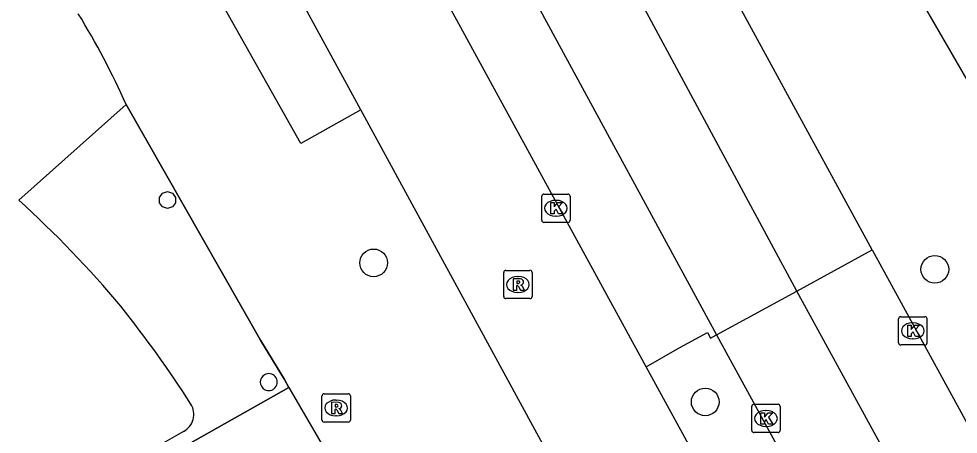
# Model space of a CAD drawing. Extents: x 161087 to 161922, y 382574 to 383873.
# Drawn here: x 161475.71 to 161508.87, y 383421.58 to 383436.26 of the extents above; entities that cross this region are included whole.
import ezdxf

# ---------------------------------------------------------------- set-up
doc = ezdxf.new("R2010")
doc.units = 0
for name, color, linetype in [('IMGEO_Berm_open', 7, 'Continuous'), ('IMGEO_Boom', 7, 'Continuous'), ('IMGEO_Fietspad_gesloten', 7, 'Continuous'), ('IMGEO_Kolk', 7, 'Continuous'), ('IMGEO_OVBaan_gesloten', 7, 'Continuous'), ('IMGEO_OVBaan_open', 7, 'Continuous'), ('IMGEO_Pand', 7, 'Continuous'), ('IMGEO_Pand_overbouw', 7, 'Continuous'), ('IMGEO_Rijbaan_lokaal_gesloten', 7, 'Continuous'), ('IMGEO_Rijbaan_lokaal_open', 7, 'Continuous'), ('IMGEO_Rioolput', 7, 'Continuous'), ('IMGEO_Voetpad_gesloten', 7, 'Continuous'), ('IMGEO_Voetpad_open', 7, 'Continuous')]:
    doc.layers.add(name, color=color, linetype=linetype)

msp = doc.modelspace()

# ---------------------------------------------------------------- linework, layer by layer
at = {"layer": 'IMGEO_Berm_open'}
msp.add_lwpolyline([(161497.855, 383423.967), (161499.053, 383424.641), (161500.028, 383425.176), (161500.135, 383424.98), (161500.344, 383425.094)], dxfattribs=at)
at = {"layer": 'IMGEO_Boom'}
for centre in [(161488.238, 383427.636), (161508.05, 383427.406), (161499.944, 383422.725)]:
    msp.add_circle(centre, 0.489, dxfattribs=at)
at = {"layer": 'IMGEO_Fietspad_gesloten'}
for points in [[(161497.855, 383423.967), (161487.632, 383442.713)], [(161487.783, 383433.046), (161483.376, 383441.137)], [(161519.914, 383374.197), (161519.252, 383375.416), (161514.754, 383383.636), (161493.934, 383421.754), (161487.783, 383433.046)], [(161503.524, 383413.612), (161497.855, 383423.967)]]:
    msp.add_lwpolyline(points, dxfattribs=at)
at = {"layer": 'IMGEO_Kolk'}
for p, q in [((161494.248, 383430.065), (161495.1, 383430.065)), ((161494.173, 383429.139), (161494.173, 383429.991)), ((161494.661, 383429.845), (161494.686, 383429.845)), ((161495.174, 383429.991), (161495.174, 383429.139)), ((161495.1, 383429.065), (161494.248, 383429.065)), ((161494.684, 383429.285), (161494.659, 383429.285)), ((161506.772, 383424.809), (161506.772, 383425.661)), ((161506.847, 383425.735), (161507.699, 383425.735)), ((161507.26, 383425.515), (161507.285, 383425.515)), ((161507.773, 383425.661), (161507.773, 383424.809)), ((161507.283, 383424.955), (161507.258, 383424.955)), ((161507.699, 383424.735), (161506.847, 383424.735)), ((161501.588, 383421.714), (161501.588, 383422.566)), ((161501.663, 383422.64), (161502.515, 383422.64)), ((161502.589, 383422.566), (161502.589, 383421.714)), ((161502.076, 383422.42), (161502.101, 383422.42)), ((161502.099, 383421.86), (161502.074, 383421.86)), ((161502.515, 383421.64), (161501.663, 383421.64))]:
    msp.add_line(p, q, dxfattribs=at)
for points in [[(161494.248, 383430.065), (161495.1, 383430.065)], [(161494.173, 383429.139), (161494.173, 383429.991)], [(161494.494, 383429.765), (161494.617, 383429.765), (161494.617, 383429.614), (161494.747, 383429.765), (161494.911, 383429.765), (161494.765, 383429.614), (161494.918, 383429.365), (161494.766, 383429.365), (161494.681, 383429.529), (161494.617, 383429.462), (161494.617, 383429.365), (161494.494, 383429.365), (161494.494, 383429.765)], [(161495.174, 383429.991), (161495.174, 383429.139)], [(161495.1, 383429.065), (161494.248, 383429.065)], [(161506.772, 383424.809), (161506.772, 383425.661)], [(161506.847, 383425.735), (161507.699, 383425.735)], [(161507.093, 383425.435), (161507.216, 383425.435), (161507.216, 383425.284), (161507.346, 383425.435), (161507.51, 383425.435), (161507.364, 383425.284), (161507.517, 383425.035), (161507.365, 383425.035), (161507.28, 383425.199), (161507.216, 383425.132), (161507.216, 383425.035), (161507.093, 383425.035), (161507.093, 383425.435)], [(161507.773, 383425.661), (161507.773, 383424.809)], [(161507.699, 383424.735), (161506.847, 383424.735)], [(161501.588, 383421.714), (161501.588, 383422.566)], [(161501.663, 383422.64), (161502.515, 383422.64)], [(161502.589, 383422.566), (161502.589, 383421.714)], [(161501.909, 383422.34), (161502.032, 383422.34), (161502.032, 383422.189), (161502.162, 383422.34), (161502.326, 383422.34), (161502.18, 383422.189), (161502.333, 383421.94), (161502.181, 383421.94), (161502.096, 383422.104), (161502.032, 383422.037), (161502.032, 383421.94), (161501.909, 383421.94), (161501.909, 383422.34)], [(161502.515, 383421.64), (161501.663, 383421.64)]]:
    msp.add_lwpolyline(points, dxfattribs=at)
for centre, start, end in [((161494.25, 383429.989), 91.552, 178.448), ((161494.25, 383429.989), 91.552, 178.448), ((161495.098, 383429.989), 1.552, 88.448), ((161495.098, 383429.989), 1.552, 88.448), ((161494.25, 383429.141), 181.552, 268.448), ((161494.25, 383429.141), 181.552, 268.448), ((161495.098, 383429.141), 271.552, 358.448), ((161495.098, 383429.141), 271.552, 358.448), ((161506.849, 383425.659), 91.552, 178.448), ((161506.849, 383425.659), 91.552, 178.448), ((161507.697, 383425.659), 1.552, 88.448), ((161507.697, 383425.659), 1.552, 88.448), ((161506.849, 383424.811), 181.552, 268.448), ((161506.849, 383424.811), 181.552, 268.448), ((161507.697, 383424.811), 271.552, 358.448), ((161507.697, 383424.811), 271.552, 358.448), ((161501.665, 383422.564), 91.552, 178.448), ((161501.665, 383422.564), 91.552, 178.448), ((161502.513, 383422.564), 1.552, 88.448), ((161502.513, 383422.564), 1.552, 88.448), ((161501.665, 383421.716), 181.552, 268.448), ((161501.665, 383421.716), 181.552, 268.448), ((161502.513, 383421.716), 271.552, 358.448), ((161502.513, 383421.716), 271.552, 358.448)]:
    msp.add_arc(centre, 0.0765, start, end, dxfattribs=at)
for centre, major_axis, ratio, start_param, end_param in [((161494.66, 383429.565), (-0.387, 0.002), 0.722429, 4.712389, 7.853982), ((161494.685, 383429.565), (-0.39, 0.002), 0.717154, 1.570796, 4.712389), ((161507.259, 383425.235), (-0.387, 0.002), 0.722429, 4.712389, 7.853982), ((161507.284, 383425.235), (-0.39, 0.002), 0.717154, 1.570796, 4.712389), ((161502.075, 383422.14), (-0.387, 0.002), 0.722429, 4.712389, 7.853982), ((161502.1, 383422.14), (-0.39, 0.002), 0.717154, 1.570796, 4.712389)]:
    msp.add_ellipse(centre, major_axis=major_axis, ratio=ratio, start_param=start_param, end_param=end_param, dxfattribs=at)
at = {"layer": 'IMGEO_OVBaan_gesloten'}
for points in [[(161500.344, 383425.094), (161503.178, 383426.642)], [(161523.657, 383389.194), (161503.178, 383426.642)], [(161500.344, 383425.094), (161505.899, 383414.93)]]:
    msp.add_lwpolyline(points, dxfattribs=at)
at = {"layer": 'IMGEO_OVBaan_open'}
for points in [[(161503.178, 383426.642), (161496.988, 383438.141)], [(161494.112, 383436.56), (161500.344, 383425.094)]]:
    msp.add_lwpolyline(points, dxfattribs=at)
at = {"layer": 'IMGEO_Pand'}
for points in [[(161479.502, 383433.225), (161475.713, 383429.855)], [(161480.788, 383429.61), (161480.679, 383429.76), (161480.679, 383429.946), (161480.788, 383430.096), (161480.964, 383430.153), (161481.14, 383430.096), (161481.249, 383429.946), (161481.249, 383429.76), (161481.14, 383429.61), (161480.964, 383429.553), (161480.788, 383429.61)], [(161481.527, 383421.679), (161479.219, 383420.361), (161479.429, 383419.953)]]:
    msp.add_lwpolyline(points, dxfattribs=at)
for centre, radius, start, end in [((161455.066, 383422.418), 26.719, 23.8577, 31.6343), ((161448.894, 383400.473), 39.781, 40.1145, 47.6108), ((161445.223, 383399.105), 43.49, 32.7712, 38.3762), ((161484.538, 383423.426), 0.3, 119.8956, 240.1044), ((161484.539, 383423.426), 0.3, 240.0367, 119.9633), ((161481.201, 383422.288), 0.691, 298.1968, 31.2628)]:
    msp.add_arc(centre, radius, start, end, dxfattribs=at)
at = {"layer": 'IMGEO_Pand_overbouw'}
for points in [[(161479.502, 383433.225), (161475.713, 383429.855)], [(161481.527, 383421.679), (161479.219, 383420.361), (161479.429, 383419.953), (161485.251, 383423.236), (161485.089, 383423.515), (161484.246, 383424.9), (161479.502, 383433.225)]]:
    msp.add_lwpolyline(points, dxfattribs=at)
for centre, radius, start, end in [((161448.894, 383400.473), 39.781, 40.1145, 47.6108), ((161445.223, 383399.105), 43.49, 32.7712, 38.3762), ((161481.201, 383422.288), 0.691, 298.1968, 31.2628)]:
    msp.add_arc(centre, radius, start, end, dxfattribs=at)
at = {"layer": 'IMGEO_Rijbaan_lokaal_gesloten'}
for points in [[(161503.178, 383426.642), (161505.835, 383428.094)], [(161505.835, 383428.094), (161513.893, 383413.351)], [(161485.251, 383423.236), (161479.429, 383419.953)], [(161485.251, 383423.236), (161488.016, 383418.474)]]:
    msp.add_lwpolyline(points, dxfattribs=at)
at = {"layer": 'IMGEO_Rijbaan_lokaal_open'}
for points in [[(161505.908, 383439.768), (161509.307, 383433.882)], [(161505.835, 383428.094), (161499.589, 383439.572)]]:
    msp.add_lwpolyline(points, dxfattribs=at)
at = {"layer": 'IMGEO_Rioolput'}
for p, q in [((161492.831, 383426.446), (161492.831, 383427.298)), ((161492.906, 383427.372), (161493.758, 383427.372)), ((161493.319, 383427.152), (161493.344, 383427.152)), ((161493.832, 383427.298), (161493.832, 383426.446)), ((161493.342, 383426.592), (161493.317, 383426.592)), ((161493.758, 383426.372), (161492.906, 383426.372)), ((161486.416, 383422.084), (161486.416, 383422.936)), ((161486.491, 383423.01), (161487.343, 383423.01)), ((161486.904, 383422.79), (161486.929, 383422.79)), ((161487.417, 383422.936), (161487.417, 383422.084)), ((161486.927, 383422.23), (161486.902, 383422.23)), ((161487.343, 383422.01), (161486.491, 383422.01))]:
    msp.add_line(p, q, dxfattribs=at)
for points in [[(161492.831, 383426.446), (161492.831, 383427.298)], [(161492.906, 383427.372), (161493.758, 383427.372)], [(161493.832, 383427.298), (161493.832, 383426.446)], [(161493.42, 383427.07), (161493.168, 383427.072), (161493.168, 383426.672)], [(161493.168, 383426.672), (161493.292, 383426.672), (161493.292, 383426.834), (161493.303, 383426.834)], [(161493.346, 383426.991), (161493.292, 383426.991), (161493.292, 383426.91)], [(161493.292, 383426.91), (161493.344, 383426.91)], [(161493.35, 383426.805), (161493.421, 383426.672), (161493.561, 383426.672), (161493.496, 383426.798)], [(161493.758, 383426.372), (161492.906, 383426.372)], [(161486.416, 383422.084), (161486.416, 383422.936)], [(161486.491, 383423.01), (161487.343, 383423.01)], [(161487.417, 383422.936), (161487.417, 383422.084)], [(161487.005, 383422.708), (161486.753, 383422.71), (161486.753, 383422.31)], [(161486.753, 383422.31), (161486.877, 383422.31), (161486.877, 383422.472), (161486.888, 383422.472)], [(161486.931, 383422.629), (161486.877, 383422.629), (161486.877, 383422.548)], [(161486.877, 383422.548), (161486.929, 383422.548)], [(161486.935, 383422.443), (161487.006, 383422.31), (161487.146, 383422.31), (161487.081, 383422.436)], [(161487.343, 383422.01), (161486.491, 383422.01)]]:
    msp.add_lwpolyline(points, dxfattribs=at)
for centre, radius, start, end in [((161492.908, 383427.296), 0.0765, 91.552, 178.448), ((161492.908, 383427.296), 0.0765, 91.552, 178.448), ((161493.756, 383427.296), 0.0765, 1.552, 88.448), ((161493.756, 383427.296), 0.0765, 1.552, 88.448), ((161493.302, 383426.781), 0.0533, 26.0293, 88.6989), ((161493.328, 383427.099), 0.19, 274.7715, 282.9687), ((161493.352, 383426.895), 0.0964, 77.0061, 93.1865), ((161493.366, 383426.952), 0.0378, 276.6634, 79.6772), ((161493.419, 383426.96), 0.109, 350.3612, 89.416), ((161493.417, 383426.96), 0.112, 277.5842, 350.9817), ((161493.401, 383426.745), 0.108, 29.5134, 73.7905), ((161492.908, 383426.448), 0.0765, 181.552, 268.448), ((161492.908, 383426.448), 0.0765, 181.552, 268.448), ((161493.756, 383426.448), 0.0765, 271.552, 358.448), ((161493.756, 383426.448), 0.0765, 271.552, 358.448), ((161486.493, 383422.934), 0.0765, 91.552, 178.448), ((161486.493, 383422.934), 0.0765, 91.552, 178.448), ((161487.341, 383422.934), 0.0765, 1.552, 88.448), ((161487.341, 383422.934), 0.0765, 1.552, 88.448), ((161486.887, 383422.419), 0.0533, 26.0293, 88.6989), ((161486.913, 383422.737), 0.19, 274.7715, 282.9687), ((161486.937, 383422.533), 0.0964, 77.0061, 93.1865), ((161486.951, 383422.59), 0.0378, 276.6634, 79.6772), ((161487.004, 383422.598), 0.109, 350.3612, 89.416), ((161487.002, 383422.598), 0.112, 277.5842, 350.9817), ((161486.986, 383422.383), 0.108, 29.5134, 73.7905), ((161486.493, 383422.086), 0.0765, 181.552, 268.448), ((161486.493, 383422.086), 0.0765, 181.552, 268.448), ((161487.341, 383422.086), 0.0765, 271.552, 358.448), ((161487.341, 383422.086), 0.0765, 271.552, 358.448)]:
    msp.add_arc(centre, radius, start, end, dxfattribs=at)
for centre, major_axis, ratio, start_param, end_param in [((161493.318, 383426.872), (-0.387, 0.002), 0.722429, 4.712389, 7.853982), ((161493.343, 383426.872), (-0.39, 0.002), 0.717154, 1.570796, 4.712389), ((161486.903, 383422.51), (-0.387, 0.002), 0.722429, 4.712389, 7.853982), ((161486.928, 383422.51), (-0.39, 0.002), 0.717154, 1.570796, 4.712389)]:
    msp.add_ellipse(centre, major_axis=major_axis, ratio=ratio, start_param=start_param, end_param=end_param, dxfattribs=at)
at = {"layer": 'IMGEO_Voetpad_gesloten'}
msp.add_lwpolyline([(161479.502, 383433.225), (161484.246, 383424.9), (161485.089, 383423.515), (161485.251, 383423.236)], dxfattribs=at)
at = {"layer": 'IMGEO_Voetpad_open'}
msp.add_lwpolyline([(161487.783, 383433.046), (161485.664, 383431.857), (161479.156, 383443.432), (161480.221, 383444.072), (161481.304, 383444.723)], dxfattribs=at)

doc.saveas('drawing.dxf')
